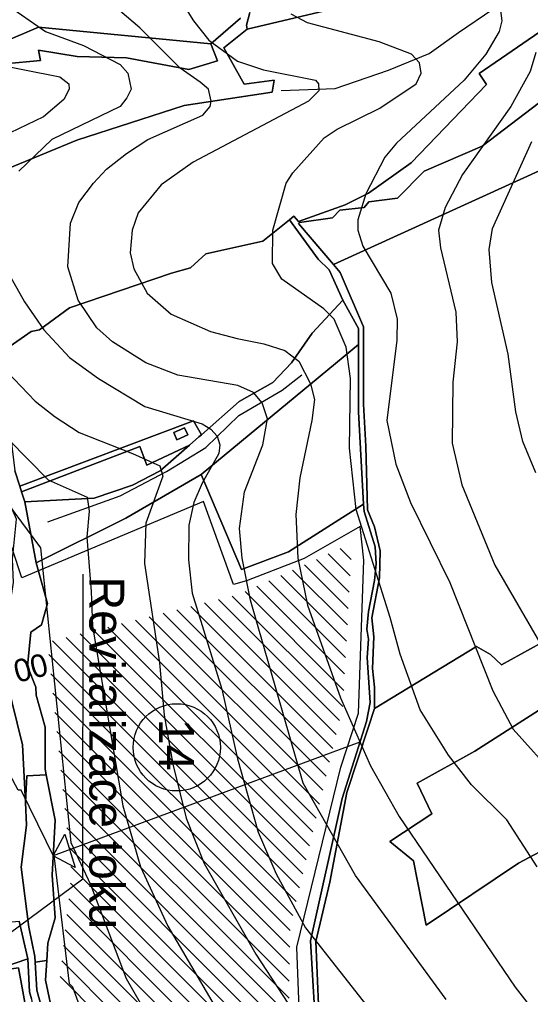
# Model space of a CAD drawing. Extents: x -510989 to -501240, y -1184665 to -1176098.
# Drawn here: x -509856 to -509563, y -1178532 to -1177973 of the extents above; entities that cross this region are included whole.
import ezdxf

# ---------------------------------------------------------------- set-up
doc = ezdxf.new("R2010")
doc.units = 0
for name, color, linetype in [('lesni_pozemek', 7, 'Continuous'), ('NAVRH_revitalizace_toku', 7, 'Continuous'), ('orna_puda', 7, 'Continuous'), ('ostatni_plocha_x_neplodna_puda', 7, 'Continuous'), ('ostatni_plocha_x_ostatni_komunikace', 7, 'Continuous'), ('STAV_erozne_ohrozene_plochy', 7, 'Continuous'), ('STAV_odtokove_linie', 7, 'Continuous'), ('STAV_systematicke_odvodneni', 7, 'Continuous'), ('STAV_vyrazne_udolnice', 7, 'Continuous'), ('trasovani_toku', 7, 'Continuous'), ('trvaly_travni_porost', 7, 'Continuous'), ('vrstevnice_01', 7, 'Continuous'), ('vrstevnice_02', 7, 'Continuous'), ('zastavena_plocha_a_nadvori', 7, 'Continuous')]:
    doc.layers.add(name, color=color, linetype=linetype)

msp = doc.modelspace()

# ---------------------------------------------------------------- linework, layer by layer
at = {"layer": 'lesni_pozemek'}
for points in [[(-509385.45, -1177968.52), (-509498.32, -1178006.48), (-509554.14, -1178017.63), (-509591, -1178045.68), (-509624.28, -1178060.18), (-509639.54, -1178075.61), (-509655.89, -1178077.71), (-509658.74, -1178080.85), (-509672.68, -1178082.41), (-509676.78, -1178086.85), (-509695.7, -1178089.57), (-509696.24, -1178088.97), (-509669.47, -1178079.46), (-509656.15, -1178072.71), (-509631.73, -1178055.33), (-509588.48, -1178010.35), (-509592.78, -1178004.17), (-509514, -1177949.8)], [(-509117.63, -1177947.35), (-509232.41, -1177974.31), (-509266.31, -1177977.97), (-509271.8, -1177978.56), (-509277.91, -1177979.64), (-509352.23, -1177992.82), (-509532.78, -1178048.2), (-509676.32, -1178113.67), (-509696.2, -1178090.12), (-509695.7, -1178089.57), (-509676.78, -1178086.85), (-509672.68, -1178082.41), (-509658.74, -1178080.85), (-509655.89, -1178077.71), (-509639.54, -1178075.61), (-509624.28, -1178060.18), (-509591, -1178045.68), (-509554.14, -1178017.63), (-509498.32, -1178006.48), (-509385.45, -1177968.52)], [(-509724.11, -1177969.12), (-509726, -1177976.34), (-509725.77, -1177978.59), (-509739.14, -1177989.37), (-509727.34, -1178010.23), (-509710.28, -1178007.83), (-509711.29, -1178014.83), (-509761.88, -1178022.47), (-509823.32, -1178042.27), (-509910.02, -1178078.11)], [(-509681.2, -1177968.1), (-509725.77, -1177978.59), (-509726, -1177976.34), (-509724.11, -1177969.12)], [(-509864.6, -1177998.65), (-509844.1, -1177996.68), (-509845.23, -1177990.7), (-509823.05, -1177994.4), (-509794.91, -1177995.05), (-509759.23, -1178001.87), (-509742.71, -1177996.83), (-509746.47, -1177987.11), (-509729.62, -1177972.35)], [(-509557.86, -1178330.84), (-509579.9, -1178343.14), (-509586.19, -1178337.22), (-509594.35, -1178332.56), (-509652.79, -1178368.21), (-509652.7, -1178356.02), (-509653.81, -1178345.17), (-509653.17, -1178327.14), (-509654.21, -1178316.09), (-509649.88, -1178293.22), (-509649.51, -1178277.81), (-509652.64, -1178264.07), (-509656.83, -1178254.3), (-509657.64, -1178217.77), (-509659.08, -1178193.76), (-509658.98, -1178149.33), (-509672.44, -1178118.27), (-509676.32, -1178113.67), (-509532.78, -1178048.2)], [(-509863.36, -1178161.76), (-509849.53, -1178152.08), (-509844.67, -1178151.04), (-509827.55, -1178138.42), (-509769.05, -1178118.66), (-509758.12, -1178115.46), (-509749.33, -1178107.53), (-509716.77, -1178100.28), (-509701.38, -1178087.92), (-509684.99, -1178110.6), (-509678.62, -1178116.65), (-509670.95, -1178133.99), (-509688.54, -1178153.03), (-509700.23, -1178169.99), (-509711.08, -1178181.18), (-509730.2, -1178192.15), (-509751.91, -1178211.17), (-509756.55, -1178203.16), (-509856.05, -1178240.62), (-509858.91, -1178231.93)]]:
    msp.add_lwpolyline(points, dxfattribs=at)
for points in [[(-509661.84, -1178159.49), (-509661.84, -1178198.15), (-509658.96, -1178251.08), (-509702.1, -1178278.43), (-509728.93, -1178288.43), (-509752.09, -1178234.05)], [(-509242.58, -1178216.16), (-509249.76, -1178263.5), (-509261.19, -1178295.99), (-509266.21, -1178306.42), (-509290.19, -1178336.95), (-509306.07, -1178365.33), (-509350.84, -1178382.73), (-509369.3, -1178390.13), (-509445.22, -1178426.28), (-509483.16, -1178444.87), (-509521.86, -1178468.22), (-509537.17, -1178439.35), (-509570.24, -1178456.89), (-509623.21, -1178492.39), (-509630.45, -1178455.52), (-509643.89, -1178444.47), (-509619.86, -1178428.49), (-509628.37, -1178411.06), (-509595.24, -1178392.56), (-509544.9, -1178360.44), (-509543.23, -1178344.97), (-509542.89, -1178344.8), (-509461.65, -1178305.88), (-509283.99, -1178235.74)]]:
    msp.add_lwpolyline(points, close=True, dxfattribs=at)
at = {"layer": 'NAVRH_revitalizace_toku'}
msp.add_lwpolyline([(-509874.95, -1178506.55), (-509819.8, -1178465.87), (-509819.7, -1178291.08)], dxfattribs=at)
at = {"layer": 'orna_puda'}
msp.add_lwpolyline([(-509836.43, -1178546.39), (-509841.29, -1178523.86), (-509840.6, -1178512.64), (-509839.98, -1178502.68), (-509835.72, -1178488.21), (-509837.44, -1178463.8), (-509835.79, -1178432.14), (-509840.9, -1178406.11), (-509841.53, -1178402.9), (-509841.53, -1178378.93), (-509846.68, -1178360.59), (-509846.75, -1178355.95), (-509851.63, -1178343.88), (-509849.73, -1178324.36), (-509843.54, -1178320.12), (-509840.07, -1178308.05), (-509846.7, -1178284.63), (-509795.33, -1178259.04), (-509752.09, -1178234.05), (-509728.93, -1178288.43), (-509702.1, -1178278.43), (-509658.96, -1178251.08), (-509658.73, -1178255.29), (-509652.42, -1178275.54), (-509651.82, -1178285.15), (-509652.79, -1178294.72), (-509656.25, -1178312.55), (-509657.15, -1178322.59), (-509656.15, -1178328.5), (-509656.99, -1178338.88), (-509655.27, -1178364.77), (-509657.27, -1178375.6), (-509671.3, -1178419.8), (-509689.32, -1178501.37), (-509685.8, -1178562.93)], dxfattribs=at)
for points in [[(-509856.32, -1178490.16), (-509851.42, -1178511.71), (-509865.37, -1178516.48), (-509874.53, -1178503.68), (-509868.73, -1178497.18), (-509870.11, -1178495.54), (-509869.1, -1178491.23)], [(-509865.37, -1178516.48), (-509851.42, -1178511.71), (-509850.5, -1178530.66), (-509849.32, -1178534.55), (-509847.15, -1178554.28), (-509849.24, -1178557.64), (-509856.72, -1178516.82), (-509873.23, -1178519.17)], [(-509873.23, -1178519.17), (-509856.72, -1178516.82), (-509849.24, -1178557.64), (-509847.66, -1178591.58), (-509850.71, -1178592.02), (-509853.85, -1178592.47), (-509863.53, -1178593.86)]]:
    msp.add_lwpolyline(points, close=True, dxfattribs=at)
at = {"layer": 'ostatni_plocha_x_neplodna_puda'}
for points in [[(-509756.55, -1178203.16), (-509751.91, -1178211.17), (-509753.41, -1178212.49), (-509758.8, -1178217.21), (-509783.19, -1178228.64), (-509787.27, -1178217.99), (-509854.96, -1178243.93), (-509856.05, -1178240.62)], [(-509761.61, -1178207.23), (-509767.8, -1178209.96), (-509765.99, -1178214.06), (-509759.8, -1178211.33)], [(-509861.1, -1178212.94), (-509858.91, -1178231.93), (-509856.05, -1178240.62), (-509854.96, -1178243.93), (-509853.09, -1178249.63), (-509846.7, -1178284.63), (-509840.07, -1178308.05), (-509843.54, -1178320.12), (-509849.73, -1178324.36), (-509851.63, -1178343.88), (-509846.75, -1178355.95), (-509846.68, -1178360.59), (-509841.53, -1178378.93), (-509841.53, -1178402.9), (-509840.9, -1178406.11), (-509851.94, -1178406.72), (-509852.82, -1178422), (-509854.43, -1178389.02), (-509863.35, -1178352.49), (-509864.46, -1178327.01), (-509859.59, -1178295.89), (-509860.13, -1178282.53), (-509857.95, -1178259.67), (-509875.43, -1178219.41)], [(-509851.94, -1178406.72), (-509840.9, -1178406.11), (-509835.79, -1178432.14), (-509837.44, -1178463.8), (-509835.72, -1178488.21), (-509839.98, -1178502.68), (-509840.6, -1178512.64), (-509847.17, -1178513.63), (-509847.35, -1178510.38), (-509850.83, -1178493.59), (-509855.16, -1178459.18), (-509852.18, -1178435.11), (-509852.82, -1178422)]]:
    msp.add_lwpolyline(points, close=True, dxfattribs=at)
msp.add_lwpolyline([(-509837.18, -1178562.42), (-509846.29, -1178529.7), (-509847.17, -1178513.63), (-509840.6, -1178512.64), (-509841.29, -1178523.86), (-509836.43, -1178546.39)], dxfattribs=at)
at = {"layer": 'ostatni_plocha_x_ostatni_komunikace'}
for points in [[(-509685.8, -1178562.93), (-509689.32, -1178501.37), (-509671.3, -1178419.8), (-509657.27, -1178375.6), (-509655.27, -1178364.77), (-509656.99, -1178338.88), (-509656.15, -1178328.5), (-509657.15, -1178322.59), (-509656.25, -1178312.55), (-509652.79, -1178294.72), (-509651.82, -1178285.15), (-509652.42, -1178275.54), (-509658.73, -1178255.29), (-509658.96, -1178251.08), (-509661.84, -1178198.15), (-509661.84, -1178159.49), (-509661.84, -1178150.23), (-509670.95, -1178133.99), (-509678.62, -1178116.65), (-509684.99, -1178110.6), (-509701.38, -1178087.92), (-509698.94, -1178085.96), (-509696.24, -1178088.97), (-509695.7, -1178089.57), (-509696.2, -1178090.12), (-509676.32, -1178113.67), (-509672.44, -1178118.27), (-509658.98, -1178149.33), (-509659.08, -1178193.76), (-509657.64, -1178217.77), (-509656.83, -1178254.3), (-509652.64, -1178264.07), (-509649.51, -1178277.81), (-509649.88, -1178293.22), (-509654.21, -1178316.09), (-509653.17, -1178327.14), (-509653.81, -1178345.17), (-509652.7, -1178356.02), (-509652.79, -1178368.21), (-509656.4, -1178379.19), (-509668.58, -1178416.23), (-509678.34, -1178467.64), (-509686.43, -1178501.79), (-509683.78, -1178560.52)], [(-509863.35, -1178352.49), (-509854.43, -1178389.02), (-509852.82, -1178422), (-509852.18, -1178435.11), (-509855.16, -1178459.18), (-509850.83, -1178493.59), (-509847.35, -1178510.38), (-509847.17, -1178513.63), (-509846.29, -1178529.7), (-509837.18, -1178562.42)], [(-509849.32, -1178534.55), (-509850.5, -1178530.66), (-509851.42, -1178511.71), (-509856.32, -1178490.16)]]:
    msp.add_lwpolyline(points, dxfattribs=at)
at = {"layer": 'STAV_erozne_ohrozene_plochy'}
for p, q in [((-509672.44, -1178276.47), (-509666.15, -1178282.76)), ((-509679.25, -1178279.56), (-509666.67, -1178292.14)), ((-509692.87, -1178285.74), (-509667.73, -1178310.88)), ((-509686.06, -1178282.65), (-509667.2, -1178301.51)), ((-509706.5, -1178291.91), (-509668.78, -1178329.63)), ((-509699.68, -1178288.82), (-509668.25, -1178320.26)), ((-509720.12, -1178298.09), (-509669.83, -1178348.38)), ((-509713.31, -1178295), (-509669.3, -1178339.01)), ((-509734.3, -1178303.7), (-509670.96, -1178367.05)), ((-509726.93, -1178301.17), (-509670.35, -1178357.75)), ((-509758.08, -1178309.62), (-509676.69, -1178391.02)), ((-509750.15, -1178307.65), (-509674.78, -1178383.03)), ((-509742.23, -1178305.68), (-509672.87, -1178375.04)), ((-509781.86, -1178315.54), (-509682.41, -1178414.99)), ((-509773.93, -1178313.57), (-509680.5, -1178407)), ((-509766.01, -1178311.6), (-509678.59, -1178399.01)), ((-509797.71, -1178319.49), (-509686.23, -1178430.97)), ((-509789.78, -1178317.52), (-509684.32, -1178422.98)), ((-509821.49, -1178325.41), (-509691.96, -1178454.94)), ((-509813.56, -1178323.44), (-509690.05, -1178446.95)), ((-509805.64, -1178321.46), (-509688.14, -1178438.96)), ((-509837.34, -1178329.36), (-509695.78, -1178470.92)), ((-509829.41, -1178327.38), (-509693.87, -1178462.93)), ((-509839.31, -1178337.29), (-509697.69, -1178478.91)), ((-509838.17, -1178348.33), (-509699.6, -1178486.9)), ((-509837.04, -1178359.36), (-509701.04, -1178495.36)), ((-509835.9, -1178370.39), (-509701.21, -1178505.09)), ((-509834.77, -1178381.43), (-509701.38, -1178514.81)), ((-509833.64, -1178392.46), (-509701.55, -1178524.54)), ((-509832.5, -1178403.49), (-509701.73, -1178534.27)), ((-509831.37, -1178414.53), (-509701.01, -1178544.88)), ((-509830.24, -1178425.56), (-509699.72, -1178556.07)), ((-509829.1, -1178436.59), (-509698.42, -1178567.27)), ((-509827.97, -1178447.63), (-509697.13, -1178578.46)), ((-509826.83, -1178458.66), (-509695.83, -1178589.66)), ((-509826.99, -1178468.4), (-509694.54, -1178600.85)), ((-509827.99, -1178477.3), (-509693.24, -1178612.05)), ((-509828.98, -1178486.21), (-509691.95, -1178623.24)), ((-509829.98, -1178495.11), (-509690.65, -1178634.44)), ((-509830.98, -1178504.01), (-509689.36, -1178645.63)), ((-509831.97, -1178512.92), (-509688.35, -1178656.54)), ((-509832.97, -1178521.82), (-509692.61, -1178662.18))]:
    msp.add_line(p, q, dxfattribs=at)
at = {"layer": 'STAV_odtokove_linie'}
msp.add_line((-509661.05, -1178387.51), (-509836.86, -1178452.62), dxfattribs=at)
msp.add_lwpolyline([(-509824.35, -1178459.23), (-509836.86, -1178452.62), (-509830.26, -1178440.12)], close=True, dxfattribs=at)
msp.add_circle((-509766.07, -1178390.45), 25, dxfattribs=at)
at = {"layer": 'STAV_systematicke_odvodneni'}
for p, q in [((-509750.69, -1178249.45), (-509854.92, -1178293.3)), ((-509733.58, -1178297.04), (-509750.69, -1178249.45)), ((-509854.92, -1178293.3), (-509865.61, -1178260.68)), ((-509660.89, -1178263.89), (-509692.96, -1178282.07)), ((-509658.75, -1178283.14), (-509660.89, -1178263.89)), ((-509692.96, -1178282.07), (-509726.1, -1178294.9)), ((-509661.96, -1178370.84), (-509658.75, -1178283.14)), ((-509726.1, -1178294.9), (-509733.58, -1178297.04)), ((-509672.11, -1178401.85), (-509661.96, -1178370.84)), ((-509697.23, -1178505.06), (-509672.11, -1178401.85)), ((-509695.1, -1178559.6), (-509697.23, -1178505.06))]:
    msp.add_line(p, q, dxfattribs=at)
at = {"layer": 'STAV_vyrazne_udolnice'}
for points in [[(-509706.2, -1178013.86), (-509675.25, -1178012.65), (-509644.71, -1178002.21), (-509621.39, -1177992.57), (-509604.51, -1177980.52), (-509584.82, -1177967.26), (-509564.73, -1177954), (-509536.59, -1177942.75)], [(-509839.88, -1178261.16), (-509798.49, -1178246.29), (-509771.96, -1178232.23), (-509749.45, -1178218.57), (-509730.56, -1178200.09), (-509705.64, -1178185.63), (-509694.39, -1178176.79)]]:
    msp.add_lwpolyline(points, dxfattribs=at)
at = {"layer": 'trvaly_travni_porost'}
for points in [[(-509514, -1177949.8), (-509592.78, -1178004.17), (-509588.48, -1178010.35), (-509631.73, -1178055.33), (-509656.15, -1178072.71), (-509669.47, -1178079.46), (-509696.24, -1178088.97), (-509698.94, -1178085.96), (-509701.38, -1178087.92), (-509716.77, -1178100.28), (-509749.33, -1178107.53), (-509758.12, -1178115.46), (-509769.05, -1178118.66), (-509827.55, -1178138.42), (-509844.67, -1178151.04), (-509849.53, -1178152.08), (-509863.36, -1178161.76)], [(-509729.62, -1177972.35), (-509746.47, -1177987.11), (-509845.37, -1177977.6), (-509950.62, -1178022.54), (-509952.41, -1178018.65), (-509951.96, -1178009.34), (-509962.71, -1177962.59)], [(-509910.02, -1178078.11), (-509823.32, -1178042.27), (-509761.88, -1178022.47), (-509711.29, -1178014.83), (-509710.28, -1178007.83), (-509727.34, -1178010.23), (-509739.14, -1177989.37), (-509725.77, -1177978.59), (-509681.2, -1177968.1)], [(-509528.28, -1178534.13), (-509595.55, -1178575.29), (-509671.35, -1178626.27), (-509670.15, -1178616.94), (-509683.78, -1178560.52), (-509686.43, -1178501.79), (-509678.34, -1178467.64), (-509668.58, -1178416.23), (-509656.4, -1178379.19), (-509652.79, -1178368.21), (-509594.35, -1178332.56), (-509586.19, -1178337.22), (-509579.9, -1178343.14), (-509557.86, -1178330.84)], [(-509544.9, -1178360.44), (-509595.24, -1178392.56), (-509628.37, -1178411.06), (-509619.86, -1178428.49), (-509643.89, -1178444.47), (-509630.45, -1178455.52), (-509623.21, -1178492.39), (-509570.24, -1178456.89), (-509537.17, -1178439.35)]]:
    msp.add_lwpolyline(points, dxfattribs=at)
for points in [[(-509746.47, -1177987.11), (-509742.71, -1177996.83), (-509759.23, -1178001.87), (-509794.91, -1177995.05), (-509823.05, -1177994.4), (-509845.23, -1177990.7), (-509844.1, -1177996.68), (-509864.6, -1177998.65), (-509908.97, -1178015.65), (-509926.57, -1178025.15), (-509936.66, -1178037.33), (-509945.33, -1178034.04), (-509950.62, -1178022.54), (-509845.37, -1177977.6)], [(-509670.95, -1178133.99), (-509661.84, -1178150.23), (-509661.84, -1178159.49), (-509752.09, -1178234.05), (-509795.33, -1178259.04), (-509846.7, -1178284.63), (-509853.09, -1178249.63), (-509813.4, -1178247.53), (-509791.35, -1178240.2), (-509775.57, -1178231.89), (-509758.8, -1178217.21), (-509753.41, -1178212.49), (-509751.91, -1178211.17), (-509730.2, -1178192.15), (-509711.08, -1178181.18), (-509700.23, -1178169.99), (-509688.54, -1178153.03)], [(-509783.19, -1178228.64), (-509758.8, -1178217.21), (-509775.57, -1178231.89), (-509791.35, -1178240.2), (-509813.4, -1178247.53), (-509853.09, -1178249.63), (-509854.96, -1178243.93), (-509787.27, -1178217.99)]]:
    msp.add_lwpolyline(points, close=True, dxfattribs=at)
at = {"layer": 'vrstevnice_01'}
for points in [[(-509773.19, -1177947), (-509756.5, -1177974), (-509747.69, -1177985), (-509731.19, -1177997), (-509716.41, -1178002), (-509686.59, -1178008), (-509684.81, -1178010), (-509684.59, -1178014), (-509690.59, -1178020), (-509756.69, -1178055), (-509775, -1178068), (-509788.09, -1178084), (-509791.69, -1178094), (-509792.69, -1178107), (-509790.59, -1178116), (-509783.09, -1178130), (-509769.19, -1178142), (-509746.69, -1178152), (-509731.5, -1178156), (-509716.09, -1178159), (-509704.19, -1178163), (-509696.19, -1178169), (-509689.41, -1178182), (-509687.19, -1178191), (-509688.59, -1178203), (-509695.59, -1178236), (-509697.81, -1178257), (-509696.69, -1178282), (-509691.09, -1178309), (-509672.31, -1178362), (-509655.09, -1178401), (-509638.69, -1178430), (-509572.09, -1178528), (-509526.19, -1178587)], [(-509864.41, -1177964), (-509841.31, -1177980), (-509819.59, -1177988), (-509798.5, -1177999), (-509794.19, -1178004), (-509792.19, -1178013), (-509794.59, -1178018), (-509798.5, -1178023), (-509837.69, -1178042), (-509856.5, -1178060)], [(-509580.5, -1177968), (-509579.81, -1177974), (-509581.31, -1177980), (-509589, -1177993), (-509601.41, -1178008), (-509640.09, -1178044), (-509646.81, -1178052), (-509657.69, -1178073), (-509662.19, -1178088), (-509662.19, -1178094), (-509659.41, -1178103), (-509643.31, -1178130), (-509639.69, -1178145), (-509639.91, -1178157), (-509645.59, -1178203), (-509640.41, -1178228), (-509632.19, -1178250), (-509609.59, -1178296), (-509585, -1178358), (-509573.19, -1178380), (-509548.31, -1178408)], [(-509560.31, -1178233), (-509567.69, -1178215), (-509571.81, -1178198), (-509576.09, -1178165), (-509585.5, -1178124), (-509587, -1178105), (-509585.09, -1178093), (-509562.59, -1178043)], [(-509862.91, -1178118), (-509853.41, -1178135), (-509842.31, -1178151), (-509827.5, -1178167), (-509811, -1178179), (-509784.31, -1178195), (-509751.41, -1178205), (-509746.59, -1178208), (-509742.91, -1178212), (-509741.31, -1178217), (-509741.91, -1178222), (-509751.59, -1178239), (-509756.31, -1178250), (-509759.09, -1178263), (-509759.41, -1178283), (-509757.31, -1178302), (-509740.19, -1178357), (-509731.31, -1178397), (-509719.31, -1178439)], [(-509862.41, -1178214), (-509839.81, -1178237), (-509817.5, -1178247), (-509816.19, -1178255), (-509817.59, -1178270), (-509815.09, -1178301), (-509814.31, -1178321), (-509796.91, -1178424), (-509786.81, -1178459), (-509771.19, -1178493), (-509732.31, -1178559), (-509699.41, -1178639), (-509689.19, -1178659), (-509683.69, -1178667), (-509671, -1178680), (-509659, -1178688), (-509638.81, -1178699), (-509616.59, -1178715), (-509595.81, -1178725), (-509580.81, -1178729), (-509575, -1178732), (-509562.81, -1178741)], [(-509814.69, -1178558), (-509825.69, -1178528), (-509827.59, -1178526), (-509836.19, -1178454), (-509855.19, -1178415), (-509856.91, -1178415), (-509874.81, -1178382), (-509882.69, -1178351), (-509886.31, -1178327), (-509890.09, -1178314), (-509898.69, -1178298), (-509903.41, -1178294), (-509907, -1178293), (-509910.5, -1178294), (-509918.19, -1178335), (-509919.81, -1178352), (-509919.41, -1178383), (-509912.19, -1178475)], [(-509719.31, -1178439), (-509709.09, -1178463), (-509692.19, -1178494), (-509653, -1178544), (-509614, -1178614), (-509588.81, -1178646), (-509570.31, -1178665), (-509561.5, -1178672)]]:
    msp.add_lwpolyline(points, dxfattribs=at)
at = {"layer": 'vrstevnice_02'}
for points in [[(-509782.59, -1178042), (-509751.19, -1178028), (-509747, -1178023), (-509746.31, -1178020), (-509747.81, -1178013), (-509752.69, -1178009), (-509764.09, -1178001), (-509787.31, -1177978), (-509802.41, -1177965)], [(-509643.69, -1178316), (-509663.31, -1178254), (-509667, -1178219), (-509666.5, -1178179), (-509668.91, -1178161), (-509675.81, -1178145), (-509681.81, -1178139), (-509705.81, -1178122), (-509711.19, -1178113), (-509710.91, -1178094), (-509703.41, -1178067), (-509699.59, -1178061), (-509681.59, -1178041), (-509674.09, -1178036), (-509649.59, -1178024), (-509628.91, -1178010), (-509625.91, -1178004), (-509626.91, -1177998), (-509631.59, -1177993), (-509650.09, -1177986), (-509691.19, -1177975), (-509700.5, -1177970)], [(-509560.31, -1177992), (-509563.5, -1178003), (-509574.59, -1178023), (-509602.31, -1178062), (-509612.31, -1178081), (-509616, -1178094), (-509615, -1178104), (-509606.19, -1178141), (-509605.31, -1178158), (-509607.91, -1178181), (-509608.19, -1178216), (-509602.69, -1178240), (-509583.69, -1178286), (-509551.81, -1178341)], [(-509873.81, -1177998), (-509833, -1178006), (-509828, -1178010), (-509827.81, -1178013), (-509830.81, -1178019), (-509842.5, -1178029), (-509876, -1178045)], [(-509611.59, -1178535), (-509663.59, -1178464), (-509693.59, -1178411), (-509723.81, -1178306), (-509728.5, -1178282), (-509730.19, -1178265), (-509727.19, -1178244), (-509716.81, -1178217), (-509714.09, -1178202), (-509717.19, -1178193), (-509722.09, -1178187), (-509731, -1178183), (-509765.41, -1178177), (-509783.69, -1178170), (-509802.81, -1178158), (-509811.81, -1178150), (-509822.5, -1178134), (-509828.41, -1178115), (-509826.91, -1178090), (-509822.09, -1178078), (-509813.81, -1178067), (-509806.31, -1178059), (-509794.91, -1178050), (-509782.59, -1178042)], [(-509867.31, -1178171), (-509847.19, -1178192), (-509835.69, -1178201), (-509822, -1178210), (-509791.41, -1178222), (-509775.81, -1178229), (-509774, -1178235), (-509783.69, -1178262), (-509784.59, -1178285), (-509776, -1178342), (-509773.31, -1178372), (-509768.31, -1178400), (-509760.69, -1178431), (-509750.31, -1178457), (-509720.81, -1178509), (-509699.19, -1178542)], [(-509862.69, -1178251), (-509844.09, -1178276), (-509826.81, -1178445), (-509815.5, -1178469), (-509795.09, -1178523), (-509787.09, -1178537)], [(-509559.59, -1178459), (-509576.91, -1178432), (-509597.19, -1178412), (-509610.31, -1178395), (-509626.5, -1178369), (-509638.09, -1178337), (-509643.69, -1178316)]]:
    msp.add_lwpolyline(points, dxfattribs=at)
at = {"layer": 'zastavena_plocha_a_nadvori'}
msp.add_lwpolyline([(-509761.61, -1178207.23), (-509759.8, -1178211.33), (-509765.99, -1178214.06), (-509767.8, -1178209.96)], close=True, dxfattribs=at)

# ---------------------------------------------------------------- texts
at = {"layer": 'NAVRH_revitalizace_toku'}
msp.add_text('Revitalizace toku', height=20, rotation=270, dxfattribs=at).set_placement((-509816.17, -1178292.46))
at = {"layer": 'STAV_odtokove_linie'}
msp.add_text('14', height=20, rotation=270, dxfattribs=at).set_placement((-509776.25, -1178374))
at = {"layer": 'trasovani_toku'}
msp.add_text('12,700', height=13, rotation=14.4956, dxfattribs=at).set_placement((-509890.25, -1178362.02))

doc.saveas('drawing.dxf')
